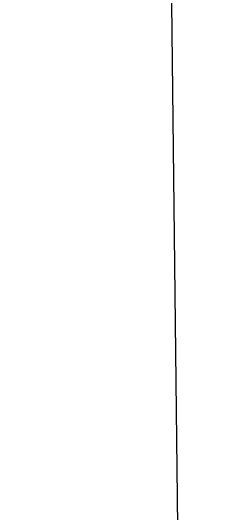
# Model space of a CAD drawing. Extents: x 3677843 to 3715951, y 511991 to 537744.
# Drawn here: x 3714536 to 3715368, y 530432 to 532323 of the extents above; entities that cross this region are included whole.
import ezdxf

# ---------------------------------------------------------------- set-up
doc = ezdxf.new("R2010")
doc.units = 0
doc.layers.add('G-ANNO-NPLT', color=7, linetype='Continuous')

msp = doc.modelspace()

# ---------------------------------------------------------------- linework, layer by layer
at = {"layer": 'G-ANNO-NPLT'}
msp.add_lwpolyline([(3678703.928564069, 512574.243972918), (3715368.1747289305, 512995.54732131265), (3715090.4975120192, 537160.6195287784), (3678426.251347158, 536739.3161803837)], close=True, dxfattribs=at)

doc.saveas('drawing.dxf')
